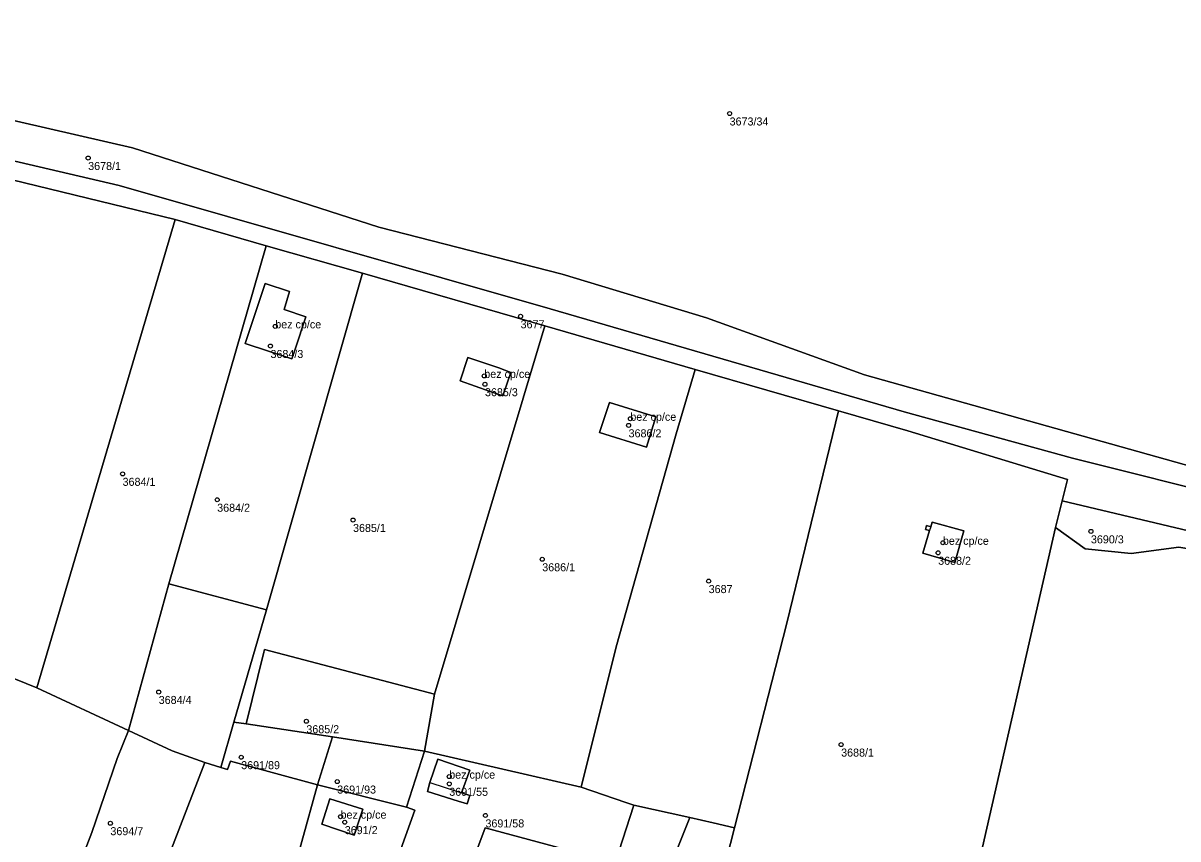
# Model space of a CAD drawing. Extents: x -878211 to -870363, y -1058464 to -1052522.
# Drawn here: x -874865.7 to -874721.8, y -1054830.6 to -1054728.9 of the extents above; entities that cross this region are included whole.
import ezdxf

# ---------------------------------------------------------------- set-up
doc = ezdxf.new("R2010")
doc.units = 0
for name, color, linetype in [('Definiční body', 7, 'Continuous'), ('Polygon budovy', 7, 'Continuous'), ('Polygon parcely', 7, 'Continuous')]:
    doc.layers.add(name, color=color, linetype=linetype)

msp = doc.modelspace()

# ---------------------------------------------------------------- linework, layer by layer
at = {"layer": 'Definiční body'}
for centre in [(-874777.64, -1054740.12994), (-874857.58, -1054745.67994), (-874803.69, -1054765.40994), (-874834.26, -1054766.65994), (-874834.86, -1054769.10994), (-874808.21, -1054772.83994), (-874808.13, -1054773.87994), (-874790.01, -1054778.17994), (-874790.23, -1054778.99994), (-874853.29, -1054785.04994), (-874841.5, -1054788.27994), (-874824.57, -1054790.79994), (-874732.61, -1054792.21994), (-874751.06, -1054793.63994), (-874751.65, -1054794.88994), (-874800.99, -1054795.69994), (-874780.25, -1054798.41994), (-874848.79, -1054812.23994), (-874830.39, -1054815.88994), (-874763.74, -1054818.79994), (-874838.51, -1054820.36994), (-874812.58, -1054822.78994), (-874826.54, -1054823.40994), (-874812.58, -1054823.68994), (-874854.81, -1054828.59994), (-874826.13, -1054827.77994), (-874825.6, -1054828.46994), (-874808.07, -1054827.62994)]:
    msp.add_circle(centre, 0.25, dxfattribs=at)
at = {"layer": 'Polygon budovy'}
for points in [[(-874838.02, -1054768.8), (-874832.2, -1054770.72), (-874831.8, -1054769.51), (-874830.46, -1054765.46), (-874833.16, -1054764.55), (-874832.48, -1054762.33), (-874835.52, -1054761.32)], [(-874811.24, -1054773.45), (-874807.47, -1054774.78), (-874805.91, -1054775.33), (-874804.89, -1054772.43), (-874806.39, -1054771.81), (-874810.27, -1054770.53)], [(-874792.6, -1054776.15), (-874793.85, -1054779.89), (-874787.99, -1054781.7), (-874786.84, -1054777.93)], [(-874753.54, -1054794.94), (-874749.59, -1054796.08), (-874748.45, -1054792.15), (-874752.4, -1054791.05), (-874752.58, -1054791.66), (-874752.72, -1054792.12)], [(-874814.98, -1054823.54), (-874811.07, -1054824.81), (-874810.01, -1054821.98), (-874814.02, -1054820.62)], [(-874828.46, -1054828.73), (-874824.43, -1054830.08), (-874823.35, -1054826.86), (-874827.46, -1054825.54)]]:
    msp.add_lwpolyline(points, close=True, dxfattribs=at)
at = {"layer": 'Polygon parcely'}
for points in [[(-874711.84, -1054719.33), (-874768.72, -1054706.91), (-874810.68, -1054697.74), (-874845.82, -1054687.49), (-874872.28, -1054671.1), (-874910.41, -1054660.61), (-874924.45, -1054728.56), (-874897.47, -1054733.97), (-874852.05, -1054744.42), (-874821.35, -1054754.3), (-874798.52, -1054760.14), (-874780.51, -1054765.58), (-874760.81, -1054772.72), (-874714.19, -1054785.8)], [(-874999.67, -1054725.88), (-875054.82, -1054730.64), (-875064.58, -1054730.99), (-875082.08, -1054729.15), (-875080.96, -1054735.45), (-875076.33, -1054735.4), (-875064.32, -1054736.02), (-875052.29, -1054735.55), (-875040.7, -1054733.71), (-875023.5, -1054732.33), (-875006.93, -1054731.99), (-874985.93, -1054730.75), (-874932.8, -1054730.02), (-874911.95, -1054734.68), (-874898.69, -1054738.52), (-874880.46, -1054742.86), (-874853.73, -1054749.11), (-874800, -1054764.48), (-874755.87, -1054777.31), (-874734.9, -1054783.07), (-874693.12, -1054793.55)], [(-874714.19, -1054785.8), (-874760.81, -1054772.72), (-874780.51, -1054765.58), (-874798.52, -1054760.14), (-874821.35, -1054754.3), (-874852.05, -1054744.42), (-874897.47, -1054733.97), (-874924.45, -1054728.56)], [(-874693.12, -1054793.55), (-874734.9, -1054783.07), (-874755.87, -1054777.31), (-874800, -1054764.48), (-874853.73, -1054749.11), (-874880.46, -1054742.86)], [(-874881.27, -1054744.95), (-874846.73, -1054753.35), (-874835.39, -1054756.62), (-874823.4, -1054760.01), (-874800.66, -1054766.61), (-874781.92, -1054772.05), (-874764.07, -1054777.18), (-874755.43, -1054779.7), (-874735.51, -1054785.73), (-874736.19, -1054788.41), (-874694.73, -1054798.26)]]:
    msp.add_lwpolyline(points, dxfattribs=at)
for points in [[(-874846.73, -1054753.35), (-874881.27, -1054744.95), (-874898.31, -1054782.06), (-874903.72, -1054795.58), (-874863.96, -1054811.72)], [(-874847.51, -1054798.74), (-874835.39, -1054756.62), (-874846.73, -1054753.35), (-874863.96, -1054811.72), (-874852.56, -1054817.02)], [(-874835.36, -1054802), (-874823.4, -1054760.01), (-874835.39, -1054756.62), (-874847.51, -1054798.74)], [(-874837.91, -1054816.22), (-874835.67, -1054807.29), (-874835.59, -1054806.93), (-874814.4, -1054812.51), (-874800.66, -1054766.61), (-874823.4, -1054760.01), (-874835.36, -1054802), (-874839.43, -1054815.99)], [(-874831.8, -1054769.51), (-874830.46, -1054765.46), (-874833.16, -1054764.55), (-874832.48, -1054762.33), (-874835.52, -1054761.32), (-874838.02, -1054768.8), (-874832.2, -1054770.72)], [(-874831.8, -1054769.51), (-874832.2, -1054770.72), (-874838.02, -1054768.8), (-874835.52, -1054761.32), (-874832.48, -1054762.33), (-874833.16, -1054764.55), (-874830.46, -1054765.46)], [(-874781.92, -1054772.05), (-874800.66, -1054766.61), (-874814.4, -1054812.51), (-874815.65, -1054819.6), (-874796.16, -1054824.1), (-874791.79, -1054806.62), (-874784.3, -1054780.07)], [(-874806.39, -1054771.81), (-874804.89, -1054772.43), (-874805.91, -1054775.33), (-874807.47, -1054774.78), (-874811.24, -1054773.45), (-874810.27, -1054770.53)], [(-874806.39, -1054771.81), (-874810.27, -1054770.53), (-874811.24, -1054773.45), (-874807.47, -1054774.78), (-874805.91, -1054775.33), (-874804.89, -1054772.43)], [(-874789.59, -1054826.33), (-874782.6, -1054827.87), (-874779.7, -1054828.56), (-874777.02, -1054829.16), (-874770.5, -1054803.65), (-874764.07, -1054777.18), (-874781.92, -1054772.05), (-874784.3, -1054780.07), (-874791.79, -1054806.62), (-874796.16, -1054824.1), (-874790.56, -1054826)], [(-874786.84, -1054777.93), (-874787.99, -1054781.7), (-874793.85, -1054779.89), (-874792.6, -1054776.15)], [(-874786.84, -1054777.93), (-874792.6, -1054776.15), (-874793.85, -1054779.89), (-874787.99, -1054781.7)], [(-874737.03, -1054791.74), (-874736.19, -1054788.41), (-874735.51, -1054785.73), (-874755.43, -1054779.7), (-874764.07, -1054777.18), (-874770.5, -1054803.65), (-874777.02, -1054829.16), (-874779.06, -1054837.16), (-874750.78, -1054849.85), (-874749.19, -1054845.05)], [(-874900.2, -1054852.06), (-874871.91, -1054859.71), (-874871.58, -1054858.5), (-874864.49, -1054836.48), (-874863.45, -1054836.16), (-874858.69, -1054833.85), (-874857.14, -1054829.74), (-874853.97, -1054820.52), (-874852.56, -1054817.02), (-874863.96, -1054811.72), (-874903.72, -1054795.58), (-874940.63, -1054786.24), (-874944.08, -1054786.21), (-874951.04, -1054836.25), (-874952.59, -1054842.16), (-874942.16, -1054842.84), (-874935.87, -1054843.71), (-874936.02, -1054846.24), (-874921.33, -1054847.42)], [(-874736.19, -1054788.41), (-874737.03, -1054791.74), (-874733.34, -1054794.38), (-874727.61, -1054794.97), (-874721.67, -1054794.2), (-874715.57, -1054795.19), (-874694.73, -1054798.26)], [(-874752.72, -1054792.12), (-874753.22, -1054791.97), (-874753.11, -1054791.5), (-874752.58, -1054791.66), (-874752.4, -1054791.05), (-874748.45, -1054792.15), (-874749.59, -1054796.08), (-874753.54, -1054794.94)], [(-874752.72, -1054792.12), (-874753.54, -1054794.94), (-874749.59, -1054796.08), (-874748.45, -1054792.15), (-874752.4, -1054791.05), (-874752.58, -1054791.66), (-874753.11, -1054791.5), (-874753.22, -1054791.97)], [(-874687.12, -1054800.11), (-874694.73, -1054798.26), (-874715.57, -1054795.19), (-874721.67, -1054794.2), (-874727.61, -1054794.97), (-874733.34, -1054794.38), (-874737.03, -1054791.74), (-874749.19, -1054845.05), (-874700.59, -1054860.97)], [(-874847.1, -1054819.56), (-874843.05, -1054821.02), (-874841.05, -1054821.64), (-874839.43, -1054815.99), (-874835.36, -1054802), (-874847.51, -1054798.74), (-874852.56, -1054817.02)], [(-874827.12, -1054817.83), (-874815.65, -1054819.6), (-874814.4, -1054812.51), (-874835.59, -1054806.93), (-874835.67, -1054807.29), (-874837.91, -1054816.22)], [(-874856.03, -1054835.17), (-874850.65, -1054836.16), (-874849.1, -1054837.12), (-874847.71, -1054833.09), (-874843.05, -1054821.02), (-874847.1, -1054819.56), (-874852.56, -1054817.02), (-874853.97, -1054820.52), (-874857.14, -1054829.74), (-874858.69, -1054833.85)], [(-874827.12, -1054817.83), (-874837.91, -1054816.22), (-874839.43, -1054815.99), (-874841.05, -1054821.64), (-874840.21, -1054821.9), (-874839.85, -1054820.86), (-874828.99, -1054823.83)], [(-874815.65, -1054819.6), (-874827.12, -1054817.83), (-874828.99, -1054823.83), (-874817.9, -1054826.58)], [(-874789.59, -1054826.33), (-874790.56, -1054826), (-874796.16, -1054824.1), (-874815.65, -1054819.6), (-874817.9, -1054826.58), (-874816.86, -1054826.95), (-874822.46, -1054842.6), (-874814.51, -1054846.23), (-874808.11, -1054829.16), (-874791.92, -1054833.55)], [(-874828.99, -1054823.83), (-874839.85, -1054820.86), (-874840.21, -1054821.9), (-874841.05, -1054821.64), (-874843.05, -1054821.02), (-874847.71, -1054833.09), (-874832.9, -1054837.95)], [(-874811.07, -1054824.81), (-874810.01, -1054821.98), (-874814.02, -1054820.62), (-874814.98, -1054823.54), (-874815.29, -1054824.64), (-874811.46, -1054825.83), (-874810.34, -1054826.18), (-874810.02, -1054825.13)], [(-874811.07, -1054824.81), (-874810.02, -1054825.13), (-874810.34, -1054826.18), (-874811.46, -1054825.83), (-874815.29, -1054824.64), (-874814.98, -1054823.54), (-874814.02, -1054820.62), (-874810.01, -1054821.98)], [(-874822.46, -1054842.6), (-874816.86, -1054826.95), (-874817.9, -1054826.58), (-874828.99, -1054823.83), (-874832.9, -1054837.95)], [(-874827.46, -1054825.54), (-874823.35, -1054826.86), (-874824.43, -1054830.08), (-874828.46, -1054828.73)], [(-874827.46, -1054825.54), (-874828.46, -1054828.73), (-874824.43, -1054830.08), (-874823.35, -1054826.86)], [(-874796.41, -1054854.5), (-874789.68, -1054834.08), (-874785.54, -1054835.27), (-874782.6, -1054827.87), (-874789.59, -1054826.33), (-874791.92, -1054833.55), (-874808.11, -1054829.16), (-874814.51, -1054846.23)], [(-874785.54, -1054835.27), (-874779.06, -1054837.16), (-874777.02, -1054829.16), (-874779.7, -1054828.56), (-874782.6, -1054827.87)]]:
    msp.add_lwpolyline(points, close=True, dxfattribs=at)

# ---------------------------------------------------------------- texts
at = {"layer": 'Definiční body'}
for s, p in [('3673/34', (-874777.64, -1054741.619)), ('3678/1', (-874857.58, -1054747.169)), ('bez cp/ce', (-874834.26, -1054766.909)), ('3677', (-874803.69, -1054766.899)), ('3684/3', (-874834.86, -1054770.599)), ('bez cp/ce', (-874808.21, -1054773.09)), ('3685/3', (-874808.13, -1054775.369)), ('bez cp/ce', (-874790.01, -1054778.429)), ('3686/2', (-874790.23, -1054780.489)), ('3684/1', (-874853.29, -1054786.539)), ('3684/2', (-874841.5, -1054789.769)), ('3685/1', (-874824.57, -1054792.289)), ('bez cp/ce', (-874751.06, -1054793.889)), ('3690/3', (-874732.61, -1054793.709)), ('3688/2', (-874751.65, -1054796.379)), ('3686/1', (-874800.99, -1054797.189)), ('3687', (-874780.25, -1054799.909)), ('3684/4', (-874848.79, -1054813.729)), ('3685/2', (-874830.39, -1054817.379)), ('3688/1', (-874763.74, -1054820.289)), ('3691/89', (-874838.51, -1054821.859)), ('bez cp/ce', (-874812.58, -1054823.04)), ('3691/93', (-874826.54, -1054824.899)), ('3691/55', (-874812.58, -1054825.179)), ('bez cp/ce', (-874826.13, -1054828.03)), ('3691/58', (-874808.07, -1054829.119)), ('3694/7', (-874854.81, -1054830.089)), ('3691/2', (-874825.6, -1054829.959))]:
    msp.add_text(s, height=0.999996, dxfattribs=at).set_placement(p)

doc.saveas('drawing.dxf')
